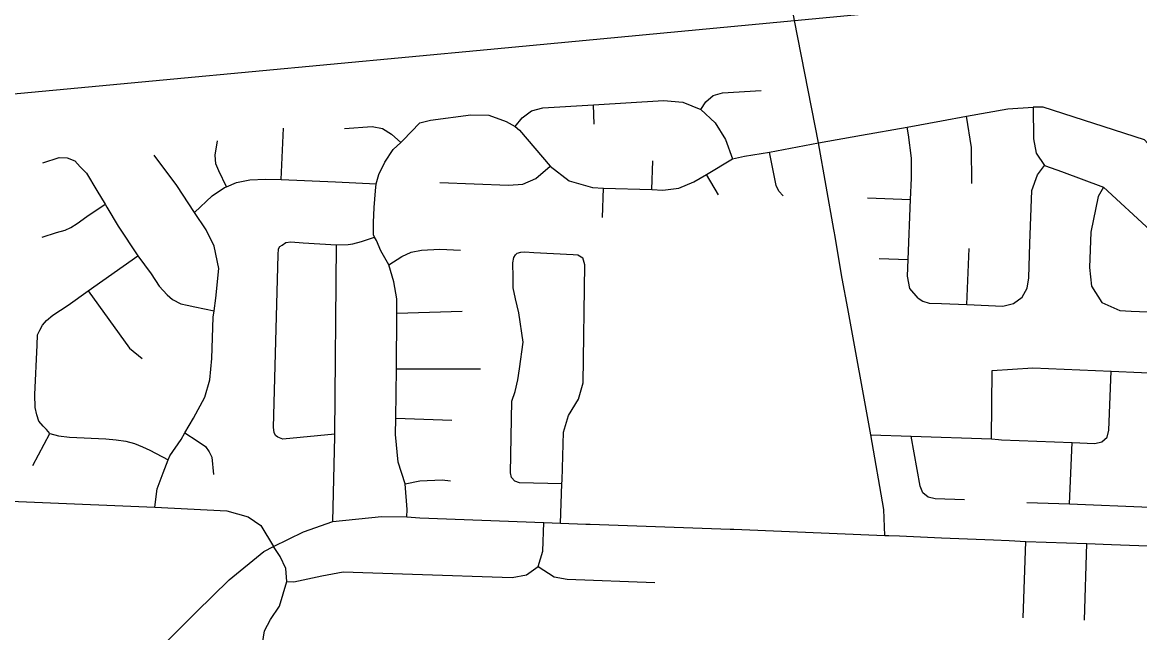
# Model space of a CAD drawing. Extents: x 1755200 to 1902939, y 644115 to 788070.
# Drawn here: x 1806590 to 1811946, y 766300 to 769227 of the extents above; entities that cross this region are included whole.
import ezdxf

# ---------------------------------------------------------------- set-up
doc = ezdxf.new("R2010")
doc.units = 0
for name, color, linetype in [('GM_X_City_Street', 7, 'Continuous'), ('GM_X_County_Road', 7, 'Continuous'), ('GM_X_Interstate_Route', 7, 'Continuous')]:
    doc.layers.add(name, color=color, linetype=linetype)

msp = doc.modelspace()

# ---------------------------------------------------------------- linework, layer by layer
at = {"layer": 'GM_X_City_Street'}
for points in [[(1810483, 768217.1), (1810480, 768234.1), (1810407.6, 768648.5), (1810291.8, 769235.8), (1810213.2, 769673.6), (1810183.8, 769836.9), (1810113.5, 770228.9), (1810077.7, 770433.1), (1810018.6, 770757.5), (1809966.7, 771046.8), (1809849, 771681.5), (1809670.1, 772673.1), (1809518.9, 773511.2)], [(1809842.6, 768808.5), (1809866.7, 768845.1), (1809902.3, 768875.4), (1809947.1, 768888.6), (1810132.6, 768900.6)], [(1808286.5, 768452.8), (1808299.9, 768496.5), (1808327.7, 768555.8), (1808367.6, 768616.8), (1808405.4, 768650.9), (1808415, 768659.5), (1808495.6, 768745.4), (1808546.1, 768758.1), (1808739.8, 768782.7), (1808826.9, 768781.1), (1808909, 768752), (1808952.6, 768727.4), (1808973.8, 768709.8), (1809121.2, 768537.9), (1809211.8, 768466), (1809323, 768434.6), (1809376.5, 768431.6), (1809607.9, 768425.8), (1809660.2, 768421.8), (1809737.5, 768430.9), (1809808.8, 768462.2), (1809869.6, 768497.5), (1809995.2, 768573), (1810051.5, 768585.5), (1810172, 768604.5), (1810407.6, 768648.5), (1810613, 768685.4), (1810831.1, 768723.5), (1810996.4, 768755), (1811116.2, 768776.9), (1811314.7, 768811.8), (1811436.6, 768819.9)], [(1808952.6, 768727.4), (1808985.9, 768768.9), (1809031, 768802.2), (1809085.2, 768816.9), (1809327.9, 768830.6), (1809663.2, 768852.6), (1809756.2, 768844), (1809842.6, 768808.5), (1809912.2, 768745.1), (1809960.4, 768664.2), (1809995.2, 768573)], [(1809331.7, 768738.4), (1809327.9, 768830.6)], [(1812393.4, 766702.2), (1812405.3, 767014.4), (1812401.8, 767153.7), (1812391.2, 767228.8), (1812386.8, 767333.7), (1812393.2, 767498.5), (1812395.8, 767532.1), (1812405.8, 767817), (1812300, 768298.1), (1811969.6, 768663.7), (1811483.4, 768819.4), (1811436.6, 768819.9)], [(1811436.6, 768819.9), (1811437.7, 768668), (1811451, 768598.9), (1811490.5, 768540.8), (1811549.2, 768519.8), (1811571.9, 768511.6), (1811772.8, 768435.9), (1811998.2, 768228.6), (1812106.6, 767942.2), (1812127.4, 767886.3), (1812199.2, 767832.1), (1812253.9, 767821.2), (1812405.8, 767817)], [(1811141.9, 768453.5), (1811139.8, 768626.9), (1811116.2, 768776.9)], [(1807830.3, 768472.4), (1807842.8, 768719.4)], [(1808134.3, 768718), (1808266.9, 768728), (1808316.6, 768718.5), (1808359.9, 768691.2), (1808405.4, 768650.9)], [(1810883.9, 767904.1), (1810845.4, 767950.6), (1810833.5, 768009.8), (1810836.9, 768088.8), (1810847.2, 768377.3), (1810852, 768480.2), (1810852.2, 768576.1), (1810838.7, 768687), (1810831.1, 768723.5)], [(1807568.9, 768438.2), (1807531.6, 768515.2), (1807518.1, 768548.3), (1807514.9, 768590.5), (1807525.1, 768659.2)], [(1807414.8, 768314.8), (1807331.2, 768444.2), (1807222.2, 768590.5)], [(1810237, 768395.5), (1810216, 768417.2), (1810203.1, 768444.4), (1810172, 768604.5)], [(1806688.4, 768553.5), (1806767, 768578), (1806805.3, 768577), (1806841.4, 768562.6), (1806867.1, 768534.3), (1806898.1, 768503), (1806947.8, 768420), (1806986.7, 768355.1), (1806995.2, 768341)], [(1808591.9, 768458.4), (1808920.8, 768446.2), (1808989.4, 768450.5), (1809052.2, 768478.3), (1809121.2, 768537.9)], [(1809607.9, 768425.8), (1809613.2, 768563.4)], [(1811383.4, 767909), (1811407.3, 767952.2), (1811414.3, 768001), (1811420.3, 768165.8), (1811429.6, 768421.1), (1811456.1, 768495.7), (1811490.5, 768540.8)], [(1809927, 768399.4), (1809869.6, 768497.5)], [(1807414.8, 768314.8), (1807499.8, 768394.1), (1807559.4, 768434.2), (1807568.9, 768438.2), (1807616.4, 768458.3), (1807681.1, 768472.1), (1807755.3, 768475.5), (1807830.3, 768472.4), (1808091.7, 768461.7), (1808286.5, 768452.8)], [(1808433.1, 766855.1), (1808435.2, 766890.5), (1808425.4, 767013.5), (1808392.6, 767117.5), (1808379.7, 767250.5), (1808381.4, 767328.3), (1808383.3, 767566), (1808385.4, 767832.5), (1808386, 767900.6), (1808370.4, 767983.2), (1808346.8, 768064.1), (1808308.9, 768131.4), (1808288.3, 768180.1), (1808279.2, 768197.2), (1808273.1, 768208.6), (1808272.9, 768266.8), (1808277.1, 768338.8), (1808283.5, 768418.8), (1808286.5, 768452.8)], [(1809371.4, 768290.2), (1809376.5, 768431.6)], [(1811772.8, 768435.9), (1811748, 768391), (1811711.8, 768220.6), (1811705.3, 768051.4), (1811714.7, 767961.1), (1811764.7, 767883.8), (1811850.6, 767844.9), (1811906.2, 767841.3), (1812026.3, 767837.1), (1812082, 767851.1), (1812127.4, 767886.3)], [(1810642.1, 768384.7), (1810847.2, 768377.3)], [(1806685, 768197.4), (1806754.2, 768219.5), (1806794.8, 768231), (1806822.6, 768242.8), (1806852.7, 768262.1), (1806900.2, 768296.1), (1806986.7, 768355.1)], [(1806995.2, 768341), (1807050.3, 768249.4), (1807143.5, 768107.6), (1807207.9, 768021.4), (1807246.7, 767961.1), (1807283.9, 767919.8), (1807310.8, 767898.2), (1807349.6, 767877.4), (1807380.1, 767870.9), (1807417.2, 767862.3), (1807509.5, 767843.9)], [(1807225.2, 766901.7), (1807237, 766990), (1807265.8, 767067.3), (1807289.6, 767129.7), (1807296.8, 767148.5), (1807351.7, 767226.9), (1807369.8, 767257.8), (1807411.5, 767329.2), (1807465.2, 767429.7), (1807488.3, 767513.2), (1807498, 767615.2), (1807505.1, 767813.7), (1807509.5, 767843.9), (1807518.3, 767903.6), (1807531.5, 768045.7), (1807509.2, 768152.9), (1807472, 768232.5), (1807414.8, 768314.8)], [(1807836.4, 768158.5), (1807853.5, 768171.3), (1807877.7, 768173.9), (1807936.2, 768169.3), (1808096.8, 768160.2), (1808151.4, 768161.2), (1808173.8, 768165.1), (1808216.3, 768176.3), (1808279.2, 768197.2)], [(1808087.7, 767241.2), (1808088, 767251.5), (1808096.8, 768160.2)], [(1806721.8, 767255.9), (1806706.3, 767274.4), (1806690.4, 767291.1), (1806669.6, 767313.7), (1806659.2, 767344.2), (1806651.5, 767379.2), (1806649.9, 767442.7), (1806660.7, 767678), (1806663.5, 767727.9), (1806674.6, 767751.5), (1806686.7, 767775.1), (1806705.5, 767797.4), (1806736.6, 767822.4), (1806809.4, 767870.6), (1806905.8, 767939), (1807143.5, 768107.6)], [(1808088, 767251.5), (1807838.5, 767228.2), (1807814.6, 767238.4), (1807804.1, 767246.2), (1807797.5, 767259.3), (1807793.9, 767283.7), (1807817.2, 768111.6), (1807818.5, 768141), (1807825.4, 768152.6), (1807836.4, 768158.5)], [(1808346.8, 768064.1), (1808410.2, 768104.3), (1808454.8, 768125), (1808503.2, 768133.6), (1808591.5, 768139), (1808691.4, 768134)], [(1809176.8, 767013.6), (1808973.4, 767018.5), (1808951, 767026.4), (1808935.1, 767044.1), (1808929.7, 767067.2), (1808936.9, 767410.3), (1808953, 767456.8), (1808965.6, 767511.9), (1808973, 767564.9), (1808991, 767693.4), (1808971, 767834.1), (1808955, 767900.2), (1808943.6, 767953.6), (1808942.5, 768003.3), (1808942, 768073.5), (1808946.6, 768099.3), (1808953.7, 768111.9), (1808962.1, 768120.3), (1808979.8, 768125), (1808998.7, 768125.6), (1809041.7, 768122.8), (1809231, 768113.5), (1809253.5, 768112.4), (1809276.6, 768097.3)], [(1811117.4, 767873.3), (1811129.3, 768142.6)], [(1809177.4, 767032.1), (1809185.2, 767262.4), (1809208.3, 767341.1), (1809257, 767419.9), (1809278.2, 767498.5), (1809286.5, 768063.9), (1809276.6, 768097.3)], [(1810698, 768094), (1810836.9, 768088.8)], [(1806905.8, 767939), (1807103.2, 767663.7), (1807164.9, 767615.1)], [(1810883.9, 767904.1), (1810907.5, 767890.2), (1810937.5, 767880.6), (1810996.4, 767878.2), (1811117.4, 767873.3), (1811290.3, 767866.1), (1811341.3, 767878), (1811383.4, 767909)], [(1808385.4, 767832.5), (1808698.6, 767841.1)], [(1810725.4, 766766.3), (1810719.8, 766890.2), (1810658, 767248.5), (1810547.2, 767854.8)], [(1811240.1, 767556.6), (1811434.8, 767570.1), (1811810.3, 767553.9), (1812101, 767541.6), (1812395.8, 767532.1)], [(1808383.3, 767566), (1808786.4, 767565.9)], [(1811236.2, 767229.7), (1811240.1, 767556.6)], [(1811283.3, 767225.6), (1811622.5, 767211.6), (1811731.2, 767207.6), (1811765.5, 767215), (1811790.4, 767238), (1811798.9, 767271.6), (1811810.3, 767553.9)], [(1811610, 766917.4), (1811995.6, 766901.7), (1812027.9, 766906.2), (1812056.8, 766921.1), (1812071.2, 766942.9), (1812077.2, 766968.3), (1812098.6, 767498.5), (1812101, 767541.6)], [(1808381.4, 767328.3), (1808649.4, 767319.6)], [(1806641.3, 767102.3), (1806721.8, 767255.9)], [(1806721.8, 767255.9), (1806764.1, 767243.3), (1806816.5, 767237.9), (1806991.2, 767230.2), (1807040.8, 767225.3), (1807086.2, 767219.1), (1807127.5, 767206.7), (1807166.4, 767191.8), (1807202.1, 767175.5), (1807289.6, 767129.7)], [(1807369.8, 767257.8), (1807427.7, 767220.2), (1807468.8, 767192.7), (1807485.9, 767168), (1807499, 767141.4), (1807506.1, 767058.9)], [(1810658, 767248.5), (1810851.6, 767242.1), (1811236.2, 767229.7), (1811269.4, 767226.2), (1811283.3, 767225.6)], [(1808078.4, 766832.9), (1808087.7, 767241.2)], [(1811106.8, 766936.5), (1810966.2, 766942.5), (1810933.2, 766949.9), (1810907.1, 766971.4), (1810893.6, 767002.4), (1810851.6, 767242.1)], [(1811610, 766917.4), (1811622.5, 767211.6)], [(1803106.3, 767082.7), (1803645.2, 767052.8), (1804047, 767038.6), (1804922.9, 767002.9), (1806070.9, 766950.2), (1807225.2, 766901.7), (1807570, 766884.7), (1807672.2, 766856.1), (1807732.8, 766813.3), (1807794.8, 766713.5), (1807938, 766784.3), (1808078.4, 766832.9), (1808312.4, 766857.4), (1808433.1, 766855.1), (1808496.4, 766851.3), (1809090.4, 766828.9), (1809170.8, 766825.2), (1809290.8, 766821), (1809312.5, 766820.2)], [(1808425.4, 767013.5), (1808496.4, 767027.6), (1808602.1, 767033.2), (1808643.2, 767028.4)], [(1809170.8, 766825.2), (1809176.8, 767013.6), (1809177.4, 767032.1)], [(1811406, 766924.3), (1811610, 766917.4)], [(1807858.6, 766545), (1807892.2, 766544.6), (1808025.5, 766572.7), (1808128.9, 766592.2), (1808460.4, 766581.1), (1808938.4, 766565), (1809006.4, 766577.4), (1809062.2, 766618.1), (1809085.8, 766691.6), (1809090.4, 766828.9)], [(1810001.4, 766795.7), (1810725.4, 766766.3), (1810743.2, 766766.8), (1810795.7, 766764.5)], [(1805742.2, 765094.3), (1805875.7, 765250.1), (1805975.2, 765341.1), (1806064, 765410.9), (1806159.2, 765476.5), (1806278.2, 765497.4), (1806365.6, 765539), (1806443.8, 765578.3), (1806513.6, 765615.2), (1806589.5, 765652.9), (1806663.3, 765690.1), (1806725.1, 765726.4), (1806782.8, 765767.4), (1806845.7, 765810.5), (1806895.1, 765849.1), (1806942.6, 765883), (1806987.8, 765920.4), (1807050.9, 765987.1), (1807127.4, 766061.3), (1807286.8, 766260.7), (1807423.2, 766398.5), (1807582, 766553.6), (1807747.2, 766688.7), (1807794.8, 766713.5)], [(1807741.2, 766248.7), (1807751.6, 766308.8), (1807779.2, 766363.2), (1807822.3, 766426.5), (1807858.6, 766545), (1807852.6, 766608), (1807826.8, 766666), (1807794.8, 766713.5)], [(1811320.7, 766741.6), (1811401, 766738.1), (1811693.6, 766727.5), (1811812, 766723.3), (1811898.3, 766720.2)], [(1811387.9, 766372), (1811401, 766738.1)], [(1811681.4, 766359.4), (1811693.6, 766727.5)], [(1809062.2, 766618.1), (1809139, 766567.6), (1809201.6, 766556.8), (1809622.2, 766541.1)]]:
    msp.add_lwpolyline(points, dxfattribs=at)
at = {"layer": 'GM_X_County_Road'}
for points in [[(1810547.2, 767854.8), (1810520.9, 767999.1), (1810484.7, 768207.3), (1810483, 768217.1)], [(1809312.5, 766820.2), (1809983.6, 766796.4), (1810001.4, 766795.7)], [(1810795.7, 766764.5), (1810996.4, 766755.7), (1811245.8, 766744.9), (1811320.7, 766741.6)], [(1811898.3, 766720.2), (1812033.6, 766715.5), (1812393.4, 766702.2), (1812948.4, 766678.3), (1813131.4, 766671), (1813211, 766667.9)]]:
    msp.add_lwpolyline(points, dxfattribs=at)
at = {"layer": 'GM_X_Interstate_Route'}
msp.add_lwpolyline([(1805862.9, 768822.3), (1805933.3, 768828.9), (1806172.8, 768848.9), (1807315.7, 768956.1), (1808818.6, 769096.4), (1810291.8, 769235.8), (1812289.2, 769426.1), (1813153.8, 769492.5), (1814502.8, 769623.6), (1815986.7, 769774.1), (1816496.3, 769800.4), (1816790.5, 769800.4), (1816832.5, 769796.9), (1817433.2, 769793.3), (1817557.1, 769791.1), (1817848.5, 769787.1)], dxfattribs=at)

doc.saveas('drawing.dxf')
